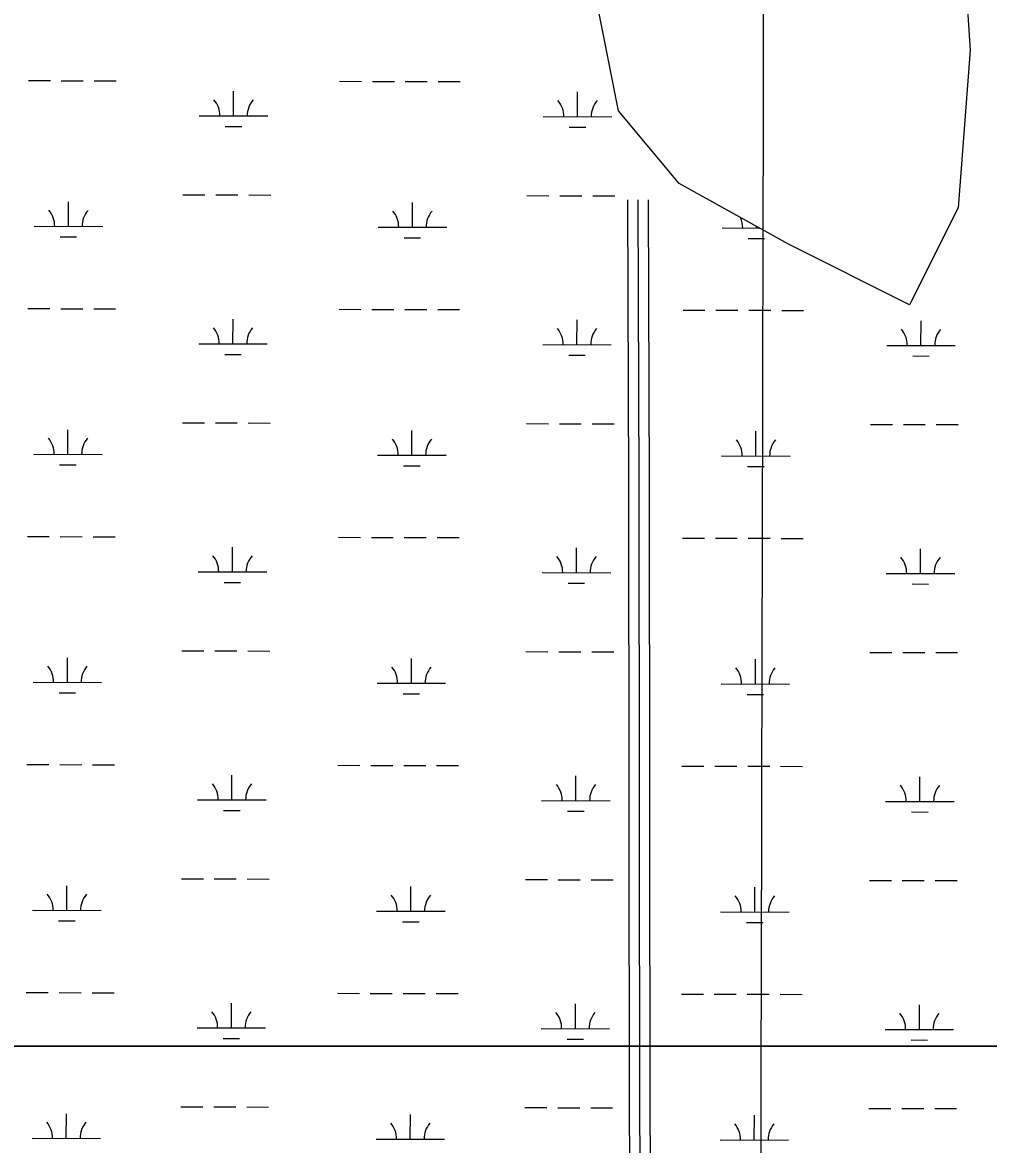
# Model space of a CAD drawing. Extents: x 3177385 to 3215275, y 903885 to 929304.
# Drawn here: x 3196229 to 3197638, y 924344 to 925981 of the extents above; entities that cross this region are included whole.
import ezdxf

# ---------------------------------------------------------------- set-up
doc = ezdxf.new("R2010")
doc.units = 0
for name, color, linetype in [('V-GRID-MAJR', 7, 'Continuous'), ('V-ROAD-CNTR', 7, 'Continuous'), ('V-SITE-VEGE', 7, 'Continuous'), ('V-WETL-SWMP', 7, 'Continuous')]:
    doc.layers.add(name, color=color, linetype=linetype)

msp = doc.modelspace()

# ---------------------------------------------------------------- linework, layer by layer
at = {"layer": 'V-GRID-MAJR'}
msp.add_spline([(3197271.3170000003, 909300.625), (3197285.419, 915360.088), (3197299.528, 921423.0160000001), (3197313.6380000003, 927485.992), (3197313.646, 927489.408)], degree=3, dxfattribs=at)
at = {"layer": 'V-ROAD-CNTR'}
for points in [[(3197105.7727515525, 922261.6604488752), (3197109.584743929, 922709.1585538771), (3197112.162738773, 922879.3142135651), (3197113.4207362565, 923165.2826416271), (3197113.248736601, 923473.3200255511), (3197111.475740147, 923702.2795676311), (3197119.140724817, 924092.2217877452), (3197114.351734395, 924370.6532308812), (3197113.541736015, 925307.2833576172), (3197112.1597387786, 925722.3405275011)], [(3197125.312712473, 920752.5334671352), (3197133.1126968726, 920858.1982558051), (3197139.366684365, 920945.5750810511), (3197137.616687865, 921020.0639320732), (3197133.6206958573, 921107.1467579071), (3197123.8237154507, 921195.5805810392), (3197118.3777263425, 921331.0273101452), (3197117.153728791, 921404.6181629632), (3197126.3197104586, 921517.5329371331), (3197128.615705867, 921611.2737496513), (3197130.394702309, 921732.985506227), (3197130.7467016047, 921920.5591310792), (3197126.2707105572, 922082.0638080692), (3197135.7666915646, 922260.7364507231), (3197139.582683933, 922708.802554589), (3197142.162678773, 922879.0202141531), (3197143.4206762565, 923165.2246417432), (3197143.248676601, 923473.4440253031), (3197141.477680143, 923702.1015679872), (3197149.1466648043, 924092.185787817), (3197144.3516743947, 924370.9232303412), (3197143.541676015, 925307.3453574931), (3197142.1596787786, 925722.440527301)], [(3197120.769721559, 922261.1984497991), (3197124.5837139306, 922708.9805542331), (3197127.162708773, 922879.1672138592), (3197128.4207062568, 923165.253641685), (3197128.2487066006, 923473.3820254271), (3197126.476710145, 923702.1905678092), (3197134.143694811, 924092.2037877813), (3197129.351704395, 924370.7882306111), (3197128.541706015, 925307.3143575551), (3197127.159708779, 925722.3905274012)]]:
    msp.add_lwpolyline(points, dxfattribs=at)
at = {"layer": 'V-SITE-VEGE'}
msp.add_line((3194782.878, 924487.2179999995), (3199500.0500000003, 924487.2179999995), dxfattribs=at)
msp.add_lwpolyline([(3199500.050000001, 924487.2179999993), (3194782.878000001, 924487.2179999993)], dxfattribs=at)
at = {"layer": 'V-WETL-SWMP'}
for p, q in [((3196237.375295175, 925896.2644406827), (3196269.3752085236, 925896.1899714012)), ((3196285.375165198, 925896.1527367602), (3196317.375078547, 925896.0782674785)), ((3196333.375035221, 925896.0410328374), (3196365.37494857, 925895.9665635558)), ((3196691.2820660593, 925895.208121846), (3196723.2819794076, 925895.1336525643)), ((3196739.281936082, 925895.096417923), (3196771.281849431, 925895.0219486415)), ((3196787.2818061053, 925894.9847140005), (3196819.281719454, 925894.9102447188)), ((3196835.2816761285, 925894.8730100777), (3196867.2815894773, 925894.798540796)), ((3196536.572399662, 925844.8260203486), (3196536.6561776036, 925880.8259228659)), ((3197038.479040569, 925843.6579975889), (3197038.562818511, 925879.6579001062)), ((3196486.5725350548, 925844.9423786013), (3196586.57226427, 925844.7096620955)), ((3196988.479175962, 925843.7743558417), (3197088.478905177, 925843.5416393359)), ((3196524.5365216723, 925829.4229881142), (3196548.5364566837, 925829.367136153)), ((3197026.4431625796, 925828.2549653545), (3197050.443097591, 925828.1991133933)), ((3196462.895969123, 925729.5651654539), (3196494.895882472, 925729.490696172)), ((3196510.8958391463, 925729.4534615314), (3196542.8957524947, 925729.3789922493)), ((3196558.8957091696, 925729.3417576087), (3196590.895622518, 925729.2672883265)), ((3196964.8026100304, 925728.3971426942), (3196996.802523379, 925728.3226734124)), ((3197012.8024800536, 925728.2854387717), (3197044.802393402, 925728.2109694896)), ((3197060.802350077, 925728.173734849), (3197092.802263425, 925728.0992655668)), ((3196295.724371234, 925683.5240766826), (3196295.808149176, 925719.5239792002)), ((3196797.6310121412, 925682.3560539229), (3196797.7147900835, 925718.3559564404)), ((3196245.7245066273, 925683.6404349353), (3196345.724235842, 925683.4077184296)), ((3196747.6311475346, 925682.4724121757), (3196847.6308767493, 925682.23969567)), ((3197249.537788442, 925681.3043894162), (3197303.404849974, 925681.1790315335)), ((3197299.5376530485, 925681.1880311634), (3197299.5426286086, 925683.3260602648)), ((3196283.6884932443, 925668.1210444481), (3196307.6884282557, 925668.065192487)), ((3196785.5951341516, 925666.9530216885), (3196809.595069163, 925666.8971697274)), ((3197287.501775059, 925665.784998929), (3197311.5017100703, 925665.7291469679)), ((3196236.6011055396, 925563.5903415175), (3196268.601018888, 925563.515872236)), ((3196284.600975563, 925563.478637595), (3196316.600888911, 925563.4041683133)), ((3196332.600845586, 925563.3669336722), (3196364.600758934, 925563.2924643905)), ((3196690.507876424, 925562.5340226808), (3196722.507789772, 925562.4595533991)), ((3196738.507746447, 925562.4223187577), (3196770.507659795, 925562.3478494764)), ((3196786.50761647, 925562.3106148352), (3196818.5075298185, 925562.2361455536)), ((3196834.5074864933, 925562.1989109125), (3196866.507399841, 925562.1244416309)), ((3197192.4145173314, 925561.3659999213), (3197224.4144306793, 925561.2915306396)), ((3197240.414387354, 925561.2542959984), (3197272.4143007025, 925561.1798267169)), ((3197288.4142573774, 925561.1425920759), (3197320.4141707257, 925561.0681227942)), ((3197336.4141274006, 925561.0308881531), (3197368.4140407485, 925560.9564188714)), ((3196535.7982100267, 925512.1519211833), (3196535.8819879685, 925548.1518237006)), ((3197037.704850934, 925510.9838984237), (3197037.7886288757, 925546.983800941)), ((3197539.6114918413, 925509.8158756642), (3197539.695269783, 925545.8157781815)), ((3196485.798345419, 925512.2682794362), (3196585.7980746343, 925512.0355629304)), ((3196987.7049863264, 925511.1002566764), (3197087.7047155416, 925510.8675401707)), ((3197489.6116272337, 925509.9322339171), (3197589.611356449, 925509.6995174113)), ((3196523.762332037, 925496.7488889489), (3196547.762267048, 925496.6930369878)), ((3197025.6689729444, 925495.5808661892), (3197049.6689079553, 925495.5250142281)), ((3197527.5756138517, 925494.4128434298), (3197551.5755488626, 925494.3569914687)), ((3196462.1217794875, 925396.8910662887), (3196494.1216928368, 925396.8165970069)), ((3196510.121649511, 925396.7793623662), (3196542.1215628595, 925396.7048930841)), ((3196558.1215195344, 925396.6676584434), (3196590.1214328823, 925396.5931891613)), ((3196964.0284203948, 925395.7230435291), (3196996.028333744, 925395.6485742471)), ((3197012.0282904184, 925395.6113396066), (3197044.028203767, 925395.5368703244)), ((3197060.0281604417, 925395.4996356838), (3197092.0280737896, 925395.4251664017)), ((3197465.935061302, 925394.5550207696), (3197497.9349746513, 925394.4805514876)), ((3196294.950181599, 925350.8499775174), (3196295.033959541, 925386.8498800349)), ((3196796.856822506, 925349.6819547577), (3196796.9406004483, 925385.6818572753)), ((3197298.7634634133, 925348.5139319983), (3197298.8472413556, 925384.5138345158)), ((3197513.9349313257, 925394.4433168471), (3197545.934844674, 925394.3688475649)), ((3197561.934801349, 925394.3316129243), (3197593.934714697, 925394.2571436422)), ((3196244.9503169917, 925350.9663357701), (3196344.950046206, 925350.7336192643)), ((3196746.856957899, 925349.7983130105), (3196846.856687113, 925349.5655965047)), ((3197248.763598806, 925348.630290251), (3197348.7633280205, 925348.3975737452)), ((3196282.914303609, 925335.446945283), (3196306.9142386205, 925335.3910933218)), ((3196784.8209445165, 925334.2789225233), (3196808.820879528, 925334.2230705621)), ((3197286.7275854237, 925333.1108997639), (3197310.727520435, 925333.0550478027)), ((3196235.826915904, 925230.9162423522), (3196267.8268292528, 925230.8417730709)), ((3196283.8267859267, 925230.8045384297), (3196315.826699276, 925230.7300691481)), ((3196331.82665595, 925230.692834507), (3196363.8265692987, 925230.6183652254)), ((3196535.024020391, 925179.4778220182), (3196535.1077983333, 925215.4777245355)), ((3196689.733686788, 925229.8599235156), (3196721.733600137, 925229.7854542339)), ((3196737.733556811, 925229.7482195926), (3196769.73347016, 925229.6737503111)), ((3196785.733426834, 925229.6365156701), (3196817.7333401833, 925229.5620463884)), ((3196833.733296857, 925229.5248117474), (3196865.733210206, 925229.4503424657)), ((3197191.6403276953, 925228.6919007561), (3197223.640241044, 925228.6174314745)), ((3197239.6401977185, 925228.5801968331), (3197271.6401110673, 925228.5057275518)), ((3197287.6400677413, 925228.4684929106), (3197319.6399810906, 925228.394023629)), ((3197335.6399377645, 925228.3567889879), (3197367.6398511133, 925228.2823197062)), ((3197036.9306612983, 925178.3097992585), (3197037.0144392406, 925214.3097017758)), ((3197538.8373022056, 925177.1417764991), (3197538.921080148, 925213.1416790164)), ((3196485.024155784, 925179.5941802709), (3196585.0238849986, 925179.3614637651)), ((3196986.930796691, 925178.4261575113), (3197086.9305259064, 925178.1934410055)), ((3197488.8374375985, 925177.2581347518), (3197588.8371668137, 925177.025418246)), ((3196522.9881424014, 925164.0747897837), (3196546.988077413, 925164.0189378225)), ((3197024.8947833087, 925162.9067670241), (3197048.89471832, 925162.8509150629)), ((3197526.801424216, 925161.7387442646), (3197550.8013592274, 925161.6828923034)), ((3196294.1759919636, 925018.1758783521), (3196294.2597699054, 925054.1757808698)), ((3196461.3475898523, 925064.2169671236), (3196493.347503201, 925064.1424978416)), ((3196509.347459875, 925064.105263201), (3196541.3473732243, 925064.0307939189)), ((3196557.3473298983, 925063.9935592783), (3196589.347243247, 925063.9190899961)), ((3196796.082632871, 925017.0078555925), (3196796.1664108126, 925053.0077581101)), ((3196963.2542307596, 925063.0489443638), (3196995.2541441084, 925062.9744750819)), ((3197011.2541007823, 925062.9372404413), (3197043.2540141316, 925062.8627711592)), ((3197059.2539708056, 925062.8255365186), (3197091.2538841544, 925062.7510672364)), ((3197297.989273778, 925015.839832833), (3197298.07305172, 925051.8397353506)), ((3197465.160871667, 925061.8809216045), (3197497.1607850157, 925061.8064523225)), ((3197513.1607416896, 925061.769217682), (3197545.160655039, 925061.6947483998)), ((3197561.160611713, 925061.6575137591), (3197593.1605250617, 925061.583044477)), ((3196244.176127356, 925018.292236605), (3196344.1758565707, 925018.0595200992)), ((3196282.1401139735, 925002.7728461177), (3196306.1400489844, 925002.7169941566)), ((3196746.0827682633, 925017.1242138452), (3196846.082497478, 925016.8914973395)), ((3196784.046754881, 925001.6048233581), (3196808.0466898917, 925001.548971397)), ((3197247.9894091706, 925015.9561910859), (3197347.9891383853, 925015.7234745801)), ((3197285.953395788, 925000.4368005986), (3197309.953330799, 925000.3809486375)), ((3196235.052726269, 924898.2421431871), (3196267.052639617, 924898.1676739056)), ((3196283.0525962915, 924898.1304392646), (3196315.0525096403, 924898.0559699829)), ((3196331.0524663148, 924898.0187353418), (3196363.0523796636, 924897.9442660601)), ((3196688.959497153, 924897.1858243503), (3196720.9594105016, 924897.1113550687)), ((3196736.959367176, 924897.0741204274), (3196768.9592805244, 924896.999651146)), ((3196784.959237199, 924896.9624165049), (3196816.9591505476, 924896.8879472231)), ((3196832.959107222, 924896.8507125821), (3196864.959020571, 924896.7762433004)), ((3197190.86613806, 924896.017801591), (3197222.866051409, 924895.9433323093)), ((3197238.8660080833, 924895.906097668), (3197270.8659214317, 924895.8316283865)), ((3197286.865878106, 924895.7943937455), (3197318.865791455, 924895.7199244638)), ((3197334.8657481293, 924895.6826898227), (3197366.865661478, 924895.608220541)), ((3196534.249830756, 924846.803722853), (3196534.333608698, 924882.8036253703)), ((3197036.156471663, 924845.6357000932), (3197036.2402496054, 924881.6356026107)), ((3197538.0631125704, 924844.4676773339), (3197538.1468905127, 924880.4675798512)), ((3196484.2499661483, 924846.9200811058), (3196584.249695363, 924846.6873646)), ((3196986.1566070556, 924845.752058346), (3197086.1563362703, 924845.5193418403)), ((3197488.063247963, 924844.5840355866), (3197588.0629771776, 924844.3513190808)), ((3196522.213952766, 924831.4006906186), (3196546.213887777, 924831.3448386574)), ((3197024.120593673, 924830.2326678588), (3197048.1205286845, 924830.1768158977)), ((3197526.0272345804, 924829.0646450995), (3197550.0271695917, 924829.0087931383)), ((3196460.573400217, 924731.5428679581), (3196492.573313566, 924731.4683986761)), ((3196508.57327024, 924731.4311640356), (3196540.5731835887, 924731.3566947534)), ((3196556.573140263, 924731.3194601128), (3196588.573053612, 924731.2449908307)), ((3196962.4800411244, 924730.3748451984), (3196994.479954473, 924730.3003759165)), ((3197010.479911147, 924730.2631412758), (3197042.479824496, 924730.1886719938)), ((3197058.4797811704, 924730.1514373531), (3197090.479694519, 924730.076968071)), ((3197464.3866820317, 924729.206822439), (3197496.3865953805, 924729.132353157)), ((3197512.3865520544, 924729.0951185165), (3197544.3864654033, 924729.0206492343)), ((3197560.3864220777, 924728.9834145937), (3197592.3863354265, 924728.9089453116)), ((3196293.4018023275, 924685.5017791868), (3196293.4855802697, 924721.5016817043)), ((3196795.308443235, 924684.333756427), (3196795.392221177, 924720.3336589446)), ((3197297.215084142, 924683.1657336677), (3197297.2988620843, 924719.1656361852)), ((3196243.401937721, 924685.6181374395), (3196343.401666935, 924685.3854209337)), ((3196745.308578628, 924684.4501146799), (3196845.3083078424, 924684.2173981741)), ((3197247.2152195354, 924683.2820919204), (3197347.2149487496, 924683.0493754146)), ((3196281.365924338, 924670.0987469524), (3196305.3658593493, 924670.0428949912)), ((3196783.272565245, 924668.9307241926), (3196807.2725002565, 924668.8748722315)), ((3197285.1792061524, 924667.7627014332), (3197309.179141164, 924667.706849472)), ((3196234.278536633, 924565.5680440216), (3196266.278449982, 924565.4935747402)), ((3196282.2784066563, 924565.4563400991), (3196314.278320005, 924565.3818708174)), ((3196330.278276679, 924565.3446361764), (3196362.2781900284, 924565.2701668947)), ((3196688.185307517, 924564.511725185), (3196720.1852208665, 924564.4372559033)), ((3196736.1851775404, 924564.400021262), (3196768.185090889, 924564.3255519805)), ((3196784.1850475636, 924564.2883173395), (3196816.1849609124, 924564.2138480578)), ((3196832.1849175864, 924564.1766134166), (3196864.1848309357, 924564.102144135)), ((3197190.0919484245, 924563.3437024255), (3197222.0918617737, 924563.2692331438)), ((3197238.0918184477, 924563.2319985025), (3197270.0917317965, 924563.157529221)), ((3197286.091688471, 924563.12029458), (3197318.0916018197, 924563.0458252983)), ((3197334.0915584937, 924563.0085906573), (3197366.091471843, 924562.9341213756)), ((3196533.47564112, 924514.1296236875), (3196533.559419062, 924550.1295262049)), ((3197035.3822820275, 924512.9616009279), (3197035.4660599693, 924548.9615034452)), ((3197537.288922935, 924511.7935781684), (3197537.3727008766, 924547.7934806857)), ((3196483.475776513, 924514.2459819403), (3196583.475505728, 924514.0132654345)), ((3196985.3824174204, 924513.0779591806), (3197085.382146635, 924512.8452426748)), ((3197487.2890583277, 924511.9099364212), (3197587.2887875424, 924511.6772199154)), ((3196521.43976313, 924498.7265914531), (3196545.439698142, 924498.6707394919)), ((3197023.3464040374, 924497.5585686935), (3197047.3463390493, 924497.5027167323)), ((3197525.2530449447, 924496.390545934), (3197549.2529799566, 924496.3346939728)), ((3196459.7992105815, 924398.8687687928), (3196491.7991239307, 924398.794299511)), ((3196507.7990806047, 924398.7570648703), (3196539.7989939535, 924398.6825955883)), ((3196555.7989506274, 924398.6453609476), (3196587.7988639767, 924398.5708916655)), ((3196961.7058514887, 924397.7007460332), (3196993.705764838, 924397.6262767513)), ((3197009.705721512, 924397.5890421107), (3197041.705634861, 924397.5145728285)), ((3197057.7055915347, 924397.477338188), (3197089.705504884, 924397.4028689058)), ((3197463.612492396, 924396.5327232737), (3197495.6124057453, 924396.4582539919)), ((3197511.6123624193, 924396.4210193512), (3197543.612275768, 924396.3465500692)), ((3197559.612232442, 924396.3093154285), (3197591.6121457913, 924396.2348461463)), ((3196292.6276126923, 924352.8276800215), (3196292.7113906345, 924388.8275825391)), ((3196794.5342535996, 924351.6596572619), (3196794.618031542, 924387.6595597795)), ((3197296.440894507, 924350.4916345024), (3197296.524672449, 924386.49153702)), ((3196242.627748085, 924352.9440382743), (3196342.6274773, 924352.7113217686)), ((3196744.5343889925, 924351.7760155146), (3196844.534118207, 924351.5432990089)), ((3197246.4410298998, 924350.6079927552), (3197346.4407591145, 924350.3752762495))]:
    msp.add_line(p, q, dxfattribs=at)
msp.add_lwpolyline([(3197593.861000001, 926206.2309999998), (3197611.5540000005, 925940.6719999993), (3197593.8610000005, 925710.5199999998), (3197523.0900000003, 925568.8889999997), (3197346.164000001, 925657.4089999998), (3197186.930000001, 925745.9279999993), (3197098.4660000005, 925852.1519999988), (3197063.081000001, 926029.1909999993)], dxfattribs=at)
for centre, radius, start, end in [((3196481.330718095, 925845.4293816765), 35.24628790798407, 359.0948430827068, 40.63850141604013), ((3196591.81629112, 925845.1722628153), 35.246287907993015, 139.0948400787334, 180.63849841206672), ((3196983.237359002, 925844.2613589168), 35.24628790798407, 359.0948430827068, 40.63850141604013), ((3197093.722932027, 925844.0042400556), 35.246287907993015, 139.0948400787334, 180.63849841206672), ((3196240.4826896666, 925684.1274380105), 35.24628790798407, 359.0948430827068, 40.63850141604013), ((3196350.968262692, 925683.8703191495), 35.246287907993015, 139.0948400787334, 180.63849841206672), ((3196742.389330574, 925682.9594152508), 35.24628790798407, 359.0948430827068, 40.63850141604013), ((3196852.8749035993, 925682.7022963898), 35.246287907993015, 139.0948400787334, 180.63849841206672), ((3197244.295971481, 925681.7913924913), 35.24628790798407, 359.0948430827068, 24.025958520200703), ((3196480.5565284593, 925512.7552825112), 35.24628790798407, 359.0948430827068, 40.63850141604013), ((3196591.0421014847, 925512.49816365), 35.246287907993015, 139.0948400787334, 180.63849841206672), ((3196982.4631693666, 925511.5872597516), 35.24628790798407, 359.0948430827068, 40.63850141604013), ((3197092.948742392, 925511.3301408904), 35.246287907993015, 139.0948400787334, 180.63849841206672), ((3197484.369810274, 925510.4192369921), 35.24628790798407, 359.0948430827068, 40.63850141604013), ((3197594.8553832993, 925510.162118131), 35.246287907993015, 139.0948400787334, 180.63849841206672), ((3196239.708500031, 925351.4533388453), 35.24628790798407, 359.0948430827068, 40.63850141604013), ((3196350.194073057, 925351.1962199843), 35.246287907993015, 139.0948400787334, 180.63849841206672), ((3196741.615140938, 925350.2853160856), 35.24628790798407, 359.0948430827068, 40.63850141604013), ((3196852.100713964, 925350.0281972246), 35.246287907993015, 139.0948400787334, 180.63849841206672), ((3197243.5217818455, 925349.1172933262), 35.24628790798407, 359.0948430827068, 40.63850141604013), ((3197354.0073548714, 925348.8601744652), 35.246287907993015, 139.0948400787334, 180.63849841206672), ((3196479.7823388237, 925180.0811833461), 35.24628790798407, 359.0948430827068, 40.63850141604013), ((3196590.267911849, 925179.8240644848), 35.246287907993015, 139.0948400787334, 180.63849841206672), ((3196981.688979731, 925178.9131605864), 35.24628790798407, 359.0948430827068, 40.63850141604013), ((3197092.1745527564, 925178.6560417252), 35.246287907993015, 139.0948400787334, 180.63849841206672), ((3197483.595620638, 925177.7451378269), 35.24628790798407, 359.0948430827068, 40.63850141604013), ((3197594.0811936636, 925177.4880189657), 35.246287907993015, 139.0948400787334, 180.63849841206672), ((3196238.9343103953, 925018.77923968), 35.24628790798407, 359.0948430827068, 40.63850141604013), ((3196349.419883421, 925018.5221208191), 35.246287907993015, 139.0948400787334, 180.63849841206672), ((3196740.8409513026, 925017.6112169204), 35.24628790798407, 359.0948430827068, 40.63850141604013), ((3196851.3265243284, 925017.3540980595), 35.246287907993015, 139.0948400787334, 180.63849841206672), ((3197242.74759221, 925016.4431941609), 35.24628790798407, 359.0948430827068, 40.63850141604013), ((3197353.2331652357, 925016.1860753), 35.246287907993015, 139.0948400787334, 180.63849841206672), ((3196479.008149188, 924847.4070841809), 35.24628790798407, 359.0948430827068, 40.63850141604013), ((3196589.493722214, 924847.1499653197), 35.246287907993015, 139.0948400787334, 180.63849841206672), ((3196980.9147900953, 924846.2390614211), 35.24628790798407, 359.0948430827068, 40.63850141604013), ((3197091.400363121, 924845.9819425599), 35.246287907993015, 139.0948400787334, 180.63849841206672), ((3197482.8214310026, 924845.0710386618), 35.24628790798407, 359.0948430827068, 40.63850141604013), ((3197593.3070040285, 924844.8139198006), 35.246287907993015, 139.0948400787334, 180.63849841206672), ((3196238.16012076, 924686.1051405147), 35.24628790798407, 359.0948430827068, 40.63850141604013), ((3196348.6456937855, 924685.8480216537), 35.246287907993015, 139.0948400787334, 180.63849841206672), ((3196740.0667616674, 924684.937117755), 35.24628790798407, 359.0948430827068, 40.63850141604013), ((3196850.552334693, 924684.679998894), 35.246287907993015, 139.0948400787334, 180.63849841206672), ((3197241.9734025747, 924683.7690949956), 35.24628790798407, 359.0948430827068, 40.63850141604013), ((3197352.4589756, 924683.5119761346), 35.246287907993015, 139.0948400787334, 180.63849841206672), ((3196478.233959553, 924514.7329850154), 35.24628790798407, 359.0948430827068, 40.63850141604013), ((3196588.7195325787, 924514.4758661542), 35.246287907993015, 139.0948400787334, 180.63849841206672), ((3196980.14060046, 924513.5649622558), 35.24628790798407, 359.0948430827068, 40.63850141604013), ((3197090.626173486, 924513.3078433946), 35.246287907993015, 139.0948400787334, 180.63849841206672), ((3197482.0472413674, 924512.3969394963), 35.24628790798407, 359.0948430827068, 40.63850141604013), ((3197592.5328143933, 924512.1398206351), 35.246287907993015, 139.0948400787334, 180.63849841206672), ((3196237.385931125, 924353.4310413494), 35.24628790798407, 359.0948430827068, 40.63850141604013), ((3196347.8715041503, 924353.1739224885), 35.246287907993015, 139.0948400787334, 180.63849841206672), ((3196739.292572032, 924352.2630185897), 35.24628790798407, 359.0948430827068, 40.63850141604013), ((3196849.7781450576, 924352.0058997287), 35.246287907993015, 139.0948400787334, 180.63849841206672), ((3197241.1992129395, 924351.0949958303), 35.24628790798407, 359.0948430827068, 40.63850141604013), ((3197351.684785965, 924350.8378769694), 35.246287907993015, 139.0948400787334, 180.63849841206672)]:
    msp.add_arc(centre, radius, start, end, dxfattribs=at)

doc.saveas('drawing.dxf')
